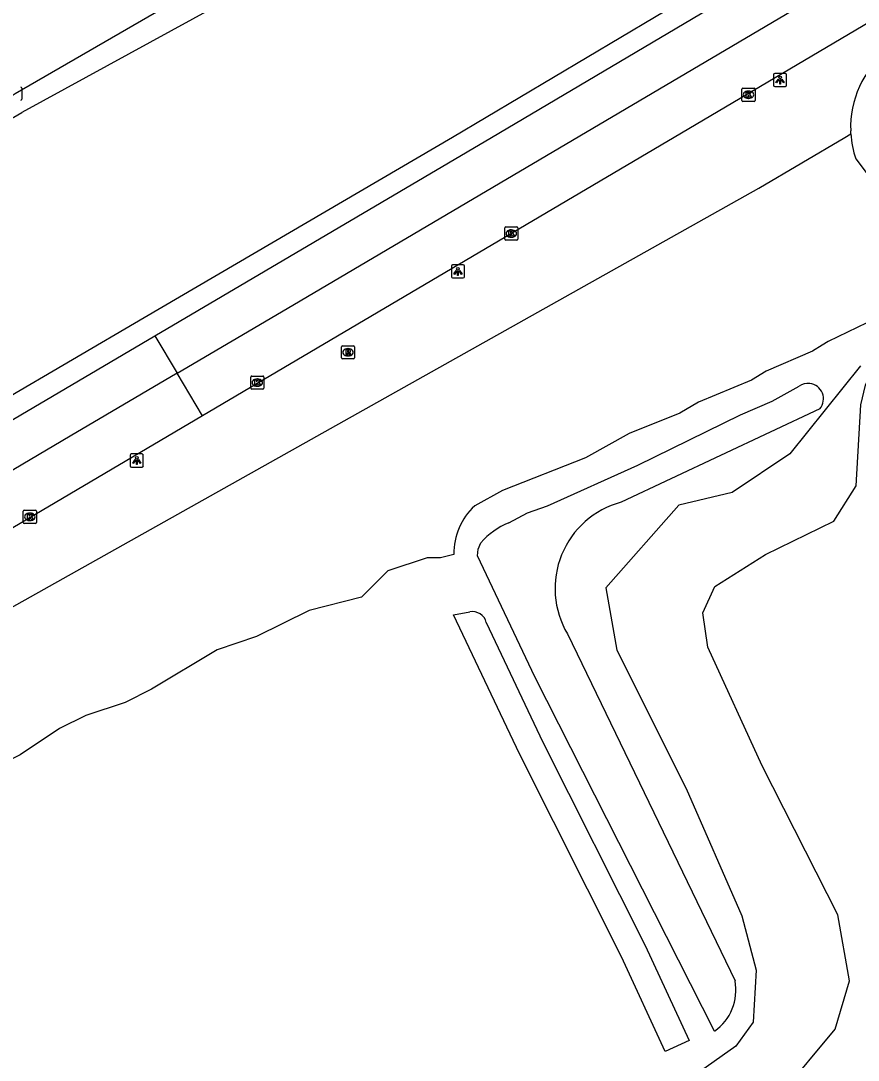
# Model space of a CAD drawing. Extents: x 162880 to 165536, y 384011 to 385179.
# Drawn here: x 163343.1 to 163406.8, y 384429.8 to 384508.9 of the extents above; entities that cross this region are included whole.
import ezdxf

# ---------------------------------------------------------------- set-up
doc = ezdxf.new("R2010")
doc.units = 0
for name, color, linetype in [('IMGEO_Berm_groen', 7, 'Continuous'), ('IMGEO_Grasland_agrarisch', 7, 'Continuous'), ('IMGEO_Groenvoorziening', 7, 'Continuous'), ('IMGEO_Hek', 7, 'Continuous'), ('IMGEO_Kolk', 7, 'Continuous'), ('IMGEO_Lichtpunt', 7, 'Continuous'), ('IMGEO_Loofbos', 7, 'Continuous'), ('IMGEO_Meer_plas_ven_vijver', 7, 'Continuous'), ('IMGEO_Rijbaan_regionaal_gesloten', 7, 'Continuous'), ('IMGEO_Rioolput', 7, 'Continuous')]:
    doc.layers.add(name, color=color, linetype=linetype)

msp = doc.modelspace()

# ---------------------------------------------------------------- linework, layer by layer
at = {"layer": 'IMGEO_Berm_groen'}
for points in [[(163212.214, 384425.459), (163282.851, 384466.874), (163343.136, 384501.904), (163343.156, 384501.915), (163378.626, 384521.326), (163404.476, 384536), (163407.908, 384535.207), (163426.451, 384541.494), (163485.437, 384571.924), (163489.382, 384582.362), (163520.667, 384600.067)], [(163539.139, 384600.004), (163510.288, 384581.318), (163511.127, 384579.936), (163414.38, 384522.865), (163375.929, 384500), (163352.459, 384486.259), (163221.441, 384409.551), (163212.214, 384425.459)]]:
    msp.add_lwpolyline(points, dxfattribs=at)
at = {"layer": 'IMGEO_Grasland_agrarisch'}
for points in [[(163407.001, 384482.62), (163401.624, 384475.918), (163397.213, 384472.976), (163393.169, 384472.011), (163387.609, 384465.713), (163388.436, 384460.979), (163393.72, 384450.452), (163397.948, 384440.753), (163399.051, 384436.616), (163398.821, 384432.663), (163397.489, 384430.824), (163390.458, 384425.86), (163373.685, 384418.597), (163367.482, 384414.874), (163366.379, 384409.45), (163368.263, 384402.647), (163372.445, 384393.316), (163376.372, 384390.807)], [(163380.211, 384470.669), (163381.635, 384471.436), (163383.161, 384471.97), (163390.047, 384475.048), (163397.857, 384478.893), (163400.276, 384479.931), (163402.321, 384481.059)], [(163403.895, 384479.346), (163388.763, 384472.23)], [(163382.196, 384458.948), (163377.83, 384468.153), (163377.868, 384468.671), (163378.083, 384469.144)], [(163381.015, 384453.084), (163376.001, 384463.671), (163377.241, 384463.88)], [(163378.498, 384463.07), (163382.812, 384453.962), (163390.595, 384438.497), (163393.936, 384431.257), (163392.123, 384430.414), (163388.793, 384437.628), (163381.015, 384453.084)], [(163384.682, 384462.205), (163397.442, 384435.807)], [(163395.873, 384431.97), (163382.196, 384458.948)]]:
    msp.add_lwpolyline(points, dxfattribs=at)
for centre, radius, start, end in [((163403.002, 384480.094), 1.181, 83.64965, 125.21836), ((163402.999, 384480.103), 1.173, 319.81205, 83.44084), ((163390.526, 384465.669), 6.794, 105.04157, 210.65769), ((163382.507, 384465.217), 5.916, 112.84254, 138.4109), ((163377.457, 384462.835), 1.067, 12.73004, 101.67519), ((163393.674, 384435.109), 3.833, 305.02117, 10.49823)]:
    msp.add_arc(centre, radius, start, end, dxfattribs=at)
at = {"layer": 'IMGEO_Groenvoorziening'}
msp.add_lwpolyline([(163406.258, 384500.28), (163406.246, 384500.501)], dxfattribs=at)
msp.add_arc((163413.716, 384500.773), 7.475, 128.99847, 182.08381, dxfattribs=at)
at = {"layer": 'IMGEO_Hek'}
msp.add_lwpolyline([(163305.544, 384443.588), (163399.25, 384496.131), (163405.791, 384499.989), (163406.258, 384500.28)], dxfattribs=at)
at = {"layer": 'IMGEO_Kolk'}
for p, q in [((163343.125, 384503.759), (163343.125, 384502.907)), ((163397.96, 384502.821), (163397.96, 384503.673)), ((163398.035, 384503.747), (163398.887, 384503.747)), ((163398.448, 384503.527), (163398.473, 384503.527)), ((163398.961, 384503.673), (163398.961, 384502.821)), ((163398.887, 384502.747), (163398.035, 384502.747)), ((163398.471, 384502.967), (163398.446, 384502.967)), ((163379.977, 384493.184), (163380.829, 384493.184)), ((163379.902, 384492.258), (163379.902, 384493.11)), ((163380.413, 384492.404), (163380.388, 384492.404)), ((163380.39, 384492.964), (163380.415, 384492.964)), ((163380.903, 384493.11), (163380.903, 384492.258)), ((163380.829, 384492.184), (163379.977, 384492.184)), ((163360.559, 384480.912), (163360.559, 384481.764)), ((163360.634, 384481.838), (163361.486, 384481.838)), ((163361.047, 384481.618), (163361.072, 384481.618)), ((163361.56, 384481.764), (163361.56, 384480.912)), ((163361.486, 384480.838), (163360.634, 384480.838)), ((163361.07, 384481.058), (163361.045, 384481.058)), ((163343.241, 384470.696), (163343.241, 384471.548)), ((163343.316, 384471.622), (163344.168, 384471.622)), ((163343.729, 384471.402), (163343.754, 384471.402)), ((163344.242, 384471.548), (163344.242, 384470.696)), ((163344.168, 384470.622), (163343.316, 384470.622)), ((163343.752, 384470.842), (163343.727, 384470.842))]:
    msp.add_line(p, q, dxfattribs=at)
for points in [[(163343.125, 384503.759), (163343.125, 384502.907)], [(163397.96, 384502.821), (163397.96, 384503.673)], [(163398.035, 384503.747), (163398.887, 384503.747)], [(163398.961, 384503.673), (163398.961, 384502.821)], [(163398.887, 384502.747), (163398.035, 384502.747)], [(163398.281, 384503.447), (163398.404, 384503.447), (163398.404, 384503.296), (163398.534, 384503.447), (163398.698, 384503.447), (163398.552, 384503.296), (163398.705, 384503.047), (163398.553, 384503.047), (163398.468, 384503.211), (163398.404, 384503.144), (163398.404, 384503.047), (163398.281, 384503.047), (163398.281, 384503.447)], [(163379.977, 384493.184), (163380.829, 384493.184)], [(163379.902, 384492.258), (163379.902, 384493.11)], [(163380.223, 384492.884), (163380.346, 384492.884), (163380.346, 384492.733), (163380.476, 384492.884), (163380.64, 384492.884), (163380.494, 384492.733), (163380.647, 384492.484), (163380.495, 384492.484), (163380.41, 384492.648), (163380.346, 384492.581), (163380.346, 384492.484), (163380.223, 384492.484), (163380.223, 384492.884)], [(163380.903, 384493.11), (163380.903, 384492.258)], [(163380.829, 384492.184), (163379.977, 384492.184)], [(163360.559, 384480.912), (163360.559, 384481.764)], [(163360.634, 384481.838), (163361.486, 384481.838)], [(163360.88, 384481.538), (163361.003, 384481.538), (163361.003, 384481.387), (163361.133, 384481.538), (163361.297, 384481.538), (163361.151, 384481.387), (163361.304, 384481.138), (163361.152, 384481.138), (163361.067, 384481.302), (163361.003, 384481.235), (163361.003, 384481.138), (163360.88, 384481.138), (163360.88, 384481.538)], [(163361.56, 384481.764), (163361.56, 384480.912)], [(163361.486, 384480.838), (163360.634, 384480.838)], [(163343.241, 384470.696), (163343.241, 384471.548)], [(163343.316, 384471.622), (163344.168, 384471.622)], [(163343.562, 384471.322), (163343.685, 384471.322), (163343.685, 384471.171), (163343.815, 384471.322), (163343.979, 384471.322), (163343.833, 384471.171), (163343.986, 384470.922), (163343.834, 384470.922), (163343.749, 384471.086), (163343.685, 384471.019), (163343.685, 384470.922), (163343.562, 384470.922), (163343.562, 384471.322)], [(163344.242, 384471.548), (163344.242, 384470.696)], [(163344.168, 384470.622), (163343.316, 384470.622)]]:
    msp.add_lwpolyline(points, dxfattribs=at)
for centre, start, end in [((163343.049, 384503.757), 1.55205, 88.44795), ((163343.049, 384503.757), 1.55205, 88.44795), ((163398.037, 384503.671), 91.55205, 178.44795), ((163398.037, 384503.671), 91.55205, 178.44795), ((163398.885, 384503.671), 1.55205, 88.44795), ((163398.885, 384503.671), 1.55205, 88.44795), ((163343.049, 384502.909), 271.55205, 358.44795), ((163343.049, 384502.909), 271.55205, 358.44795), ((163398.037, 384502.823), 181.55205, 268.44795), ((163398.037, 384502.823), 181.55205, 268.44795), ((163398.885, 384502.823), 271.55205, 358.44795), ((163398.885, 384502.823), 271.55205, 358.44795), ((163379.979, 384493.108), 91.55205, 178.44795), ((163379.979, 384493.108), 91.55205, 178.44795), ((163380.827, 384493.108), 1.55205, 88.44795), ((163380.827, 384493.108), 1.55205, 88.44795), ((163379.979, 384492.26), 181.55205, 268.44795), ((163379.979, 384492.26), 181.55205, 268.44795), ((163380.827, 384492.26), 271.55205, 358.44795), ((163380.827, 384492.26), 271.55205, 358.44795), ((163360.636, 384481.762), 91.55205, 178.44795), ((163360.636, 384481.762), 91.55205, 178.44795), ((163361.484, 384481.762), 1.55205, 88.44795), ((163361.484, 384481.762), 1.55205, 88.44795), ((163360.636, 384480.914), 181.55205, 268.44795), ((163360.636, 384480.914), 181.55205, 268.44795), ((163361.484, 384480.914), 271.55205, 358.44795), ((163361.484, 384480.914), 271.55205, 358.44795), ((163343.318, 384471.546), 91.55205, 178.44795), ((163343.318, 384471.546), 91.55205, 178.44795), ((163344.166, 384471.546), 1.55205, 88.44795), ((163344.166, 384471.546), 1.55205, 88.44795), ((163343.318, 384470.698), 181.55205, 268.44795), ((163343.318, 384470.698), 181.55205, 268.44795), ((163344.166, 384470.698), 271.55205, 358.44795), ((163344.166, 384470.698), 271.55205, 358.44795)]:
    msp.add_arc(centre, 0.0765, start, end, dxfattribs=at)
for centre, major_axis, ratio, start_param, end_param in [((163398.447, 384503.247), (-0.387, 0.002), 0.722429, 4.712389, 7.853982), ((163398.472, 384503.247), (-0.39, 0.002), 0.717154, 1.570796, 4.712389), ((163380.389, 384492.684), (-0.387, 0.002), 0.722429, 4.712389, 7.853982), ((163380.414, 384492.684), (-0.39, 0.002), 0.717154, 1.570796, 4.712389), ((163361.046, 384481.338), (-0.387, 0.002), 0.722429, 4.712389, 7.853982), ((163361.071, 384481.338), (-0.39, 0.002), 0.717154, 1.570796, 4.712389), ((163343.728, 384471.122), (-0.387, 0.002), 0.722429, 4.712389, 7.853982), ((163343.753, 384471.122), (-0.39, 0.002), 0.717154, 1.570796, 4.712389)]:
    msp.add_ellipse(centre, major_axis=major_axis, ratio=ratio, start_param=start_param, end_param=end_param, dxfattribs=at)
at = {"layer": 'IMGEO_Lichtpunt'}
for p, q in [((163400.371, 384504.773), (163400.371, 384503.966)), ((163400.371, 384504.773), (163400.371, 384503.966)), ((163401.273, 384504.868), (163400.465, 384504.868)), ((163401.273, 384504.868), (163400.465, 384504.868)), ((163401.367, 384503.966), (163401.367, 384504.773)), ((163401.367, 384503.966), (163401.367, 384504.773)), ((163400.465, 384503.872), (163401.273, 384503.872)), ((163400.465, 384503.872), (163401.273, 384503.872)), ((163375.842, 384490.205), (163375.842, 384489.398)), ((163375.842, 384490.205), (163375.842, 384489.398)), ((163376.744, 384490.3), (163375.936, 384490.3)), ((163376.744, 384490.3), (163375.936, 384490.3)), ((163376.838, 384489.398), (163376.838, 384490.205)), ((163376.838, 384489.398), (163376.838, 384490.205)), ((163375.936, 384489.304), (163376.744, 384489.304)), ((163375.936, 384489.304), (163376.744, 384489.304)), ((163351.387, 384475.81), (163351.387, 384475.003)), ((163351.387, 384475.81), (163351.387, 384475.003)), ((163352.289, 384475.905), (163351.481, 384475.905)), ((163352.289, 384475.905), (163351.481, 384475.905)), ((163352.383, 384475.003), (163352.383, 384475.81)), ((163352.383, 384475.003), (163352.383, 384475.81)), ((163351.481, 384474.909), (163352.289, 384474.909)), ((163351.481, 384474.909), (163352.289, 384474.909))]:
    msp.add_line(p, q, dxfattribs=at)
for points in [[(163400.745, 384504.437), (163400.784, 384504.409), (163400.596, 384504.147), (163400.558, 384504.174), (163400.745, 384504.437)], [(163400.847, 384504.389), (163400.894, 384504.389), (163400.894, 384504.067), (163400.847, 384504.067), (163400.847, 384504.389)], [(163400.957, 384504.409), (163400.995, 384504.436), (163401.182, 384504.174), (163401.143, 384504.146), (163400.957, 384504.409)], [(163376.216, 384489.869), (163376.255, 384489.841), (163376.067, 384489.579), (163376.029, 384489.606), (163376.216, 384489.869)], [(163376.318, 384489.821), (163376.365, 384489.821), (163376.365, 384489.499), (163376.318, 384489.499), (163376.318, 384489.821)], [(163376.428, 384489.841), (163376.466, 384489.868), (163376.653, 384489.606), (163376.614, 384489.578), (163376.428, 384489.841)], [(163351.761, 384475.474), (163351.8, 384475.446), (163351.612, 384475.184), (163351.574, 384475.211), (163351.761, 384475.474)], [(163351.863, 384475.426), (163351.91, 384475.426), (163351.91, 384475.104), (163351.863, 384475.104), (163351.863, 384475.426)], [(163351.973, 384475.446), (163352.011, 384475.473), (163352.198, 384475.211), (163352.159, 384475.183), (163351.973, 384475.446)]]:
    msp.add_lwpolyline(points, dxfattribs=at)
for centre in [(163400.87, 384504.571), (163376.341, 384490.003), (163351.886, 384475.608)]:
    msp.add_circle(centre, 0.0994, dxfattribs=at)
for centre, start, end in [((163400.465, 384504.773), 90, 180), ((163400.465, 384504.773), 90, 180), ((163401.273, 384504.773), 0, 90), ((163401.273, 384504.773), 0, 90), ((163400.465, 384503.966), 180, 270), ((163400.465, 384503.966), 180, 270), ((163401.273, 384503.966), 270, 0), ((163401.273, 384503.966), 270, 360), ((163375.936, 384490.205), 90, 180), ((163375.936, 384490.205), 90, 180), ((163376.744, 384490.205), 0, 90), ((163376.744, 384490.205), 0, 90), ((163375.936, 384489.398), 180, 270), ((163375.936, 384489.398), 180, 270), ((163376.744, 384489.398), 270, 0), ((163376.744, 384489.398), 270, 360), ((163351.481, 384475.81), 90, 180), ((163351.481, 384475.81), 90, 180), ((163352.289, 384475.81), 0, 90), ((163352.289, 384475.81), 0, 90), ((163351.481, 384475.003), 180, 270), ((163351.481, 384475.003), 180, 270), ((163352.289, 384475.003), 270, 0), ((163352.289, 384475.003), 270, 360)]:
    msp.add_arc(centre, 0.0946, start, end, dxfattribs=at)
at = {"layer": 'IMGEO_Loofbos'}
for points in [[(163305.544, 384443.588), (163399.25, 384496.131), (163405.791, 384499.989), (163406.258, 384500.28)], [(163406.638, 384498.369), (163412.342, 384490.789), (163412.828, 384489.105), (163411.72, 384488.418)], [(163411.72, 384488.418), (163411.65, 384488.375), (163410.418, 384487.612), (163408.212, 384486.245), (163404.53, 384484.468), (163404.063, 384484.177), (163403.331, 384483.72), (163399.819, 384482.199), (163398.698, 384481.518), (163394.668, 384479.845), (163393.247, 384479), (163389.369, 384477.472), (163386.052, 384475.62), (163379.743, 384473.124), (163377.615, 384471.95)], [(163376.036, 384468.262), (163375, 384468), (163374, 384468), (163371, 384467), (163369, 384465), (163365, 384464), (163361, 384462), (163358, 384461), (163353, 384458), (163351, 384457), (163348, 384456), (163346, 384455), (163343, 384453), (163339, 384451), (163336, 384450), (163330, 384447), (163326, 384446), (163320, 384442), (163318, 384442), (163315, 384441), (163313, 384439), (163311, 384439), (163310, 384438), (163310, 384435.07)]]:
    msp.add_lwpolyline(points, dxfattribs=at)
for centre, radius, start, end in [((163413.663, 384500.759), 7.42, 183.70256, 198.79043), ((163380.836, 384468.389), 4.802, 132.13123, 181.51285)]:
    msp.add_arc(centre, radius, start, end, dxfattribs=at)
at = {"layer": 'IMGEO_Meer_plas_ven_vijver'}
msp.add_lwpolyline([(163376.372, 384390.807), (163375.807, 384391.922), (163375.7, 384391.868), (163372.906, 384400.903), (163370.593, 384409.618), (163374.941, 384414.33), (163400.928, 384427.146), (163405.069, 384432.117), (163406.156, 384435.793), (163405.276, 384440.816), (163399.498, 384452.175), (163395.371, 384461.2), (163394.987, 384463.804), (163395.904, 384465.816), (163399.749, 384468.242), (163404.955, 384470.787), (163406.671, 384473.479), (163407.031, 384479.652), (163407.378, 384481.135), (163407.923, 384482.362)], dxfattribs=at)
at = {"layer": 'IMGEO_Rijbaan_regionaal_gesloten'}
for points in [[(163353.264, 384484.905), (163378.883, 384500), (163500, 384571.648), (163511.906, 384578.653), (163540.103, 384595.308), (163582.453, 384620.322), (163604.632, 384633.298)], [(163354.963, 384482.045), (163363.325, 384486.973), (163419.491, 384520.12), (163485.368, 384558.99), (163543.486, 384593.287), (163571.148, 384609.52), (163606.44, 384630.173)], [(163596.733, 384620.336), (163590.474, 384616.677), (163584.15, 384613.033), (163543.932, 384589.276), (163500, 384563.326), (163392.794, 384500), (163356.886, 384478.81)], [(163124.723, 384375.774), (163138.358, 384383.738), (163138.843, 384384.023), (163211.461, 384426.757), (163256.317, 384453.078), (163273.206, 384463), (163290.991, 384473.343), (163308.788, 384483.676), (163325.692, 384493.499), (163336.884, 384500), (163342.393, 384503.2), (163342.624, 384503.334), (163359.588, 384513.164), (163377.433, 384523.409), (163394.422, 384533.139), (163412.272, 384543.331), (163427.537, 384552.025), (163447.16, 384563.196), (163463.28, 384572.441), (163480.314, 384582.094), (163500, 384593.26)], [(163134.875, 384356.468), (163142.16, 384360.715), (163149.867, 384365.229), (163197.962, 384393.395), (163222.445, 384407.821), (163353.264, 384484.905)], [(163353.264, 384484.905), (163354.963, 384482.045)], [(163354.963, 384482.045), (163346.799, 384477.262), (163336.414, 384471.12), (163256.03, 384423.663), (163225.608, 384405.722), (163160.883, 384367.724), (163136.524, 384353.333)], [(163356.886, 384478.81), (163354.963, 384482.045)], [(163356.886, 384478.81), (163202.966, 384387.982), (163138.189, 384350.166)]]:
    msp.add_lwpolyline(points, dxfattribs=at)
at = {"layer": 'IMGEO_Rioolput'}
for p, q in [((163367.468, 384483.218), (163367.468, 384484.07)), ((163367.543, 384484.144), (163368.395, 384484.144)), ((163367.956, 384483.924), (163367.981, 384483.924)), ((163368.469, 384484.07), (163368.469, 384483.218)), ((163368.395, 384483.144), (163367.543, 384483.144)), ((163367.979, 384483.364), (163367.954, 384483.364))]:
    msp.add_line(p, q, dxfattribs=at)
for points in [[(163367.468, 384483.218), (163367.468, 384484.07)], [(163367.543, 384484.144), (163368.395, 384484.144)], [(163368.057, 384483.842), (163367.805, 384483.844), (163367.805, 384483.444)], [(163367.983, 384483.763), (163367.929, 384483.763), (163367.929, 384483.682)], [(163367.929, 384483.682), (163367.981, 384483.682)], [(163368.469, 384484.07), (163368.469, 384483.218)], [(163368.395, 384483.144), (163367.543, 384483.144)], [(163367.805, 384483.444), (163367.929, 384483.444), (163367.929, 384483.606), (163367.94, 384483.606)], [(163367.987, 384483.577), (163368.058, 384483.444), (163368.198, 384483.444), (163368.133, 384483.57)]]:
    msp.add_lwpolyline(points, dxfattribs=at)
for centre, radius, start, end in [((163367.545, 384484.068), 0.0765, 91.55205, 178.44795), ((163367.545, 384484.068), 0.0765, 91.55205, 178.44795), ((163367.965, 384483.871), 0.19, 274.7715, 282.96867), ((163367.989, 384483.667), 0.0964, 77.00612, 93.18647), ((163368.003, 384483.724), 0.0378, 276.66336, 79.67722), ((163368.056, 384483.732), 0.109, 350.36119, 89.41601), ((163368.054, 384483.732), 0.112, 277.58423, 350.98172), ((163368.393, 384484.068), 0.0765, 1.55205, 88.44795), ((163368.393, 384484.068), 0.0765, 1.55205, 88.44795), ((163367.545, 384483.22), 0.0765, 181.55205, 268.44795), ((163367.545, 384483.22), 0.0765, 181.55205, 268.44795), ((163367.939, 384483.553), 0.0533, 26.02933, 88.69889), ((163368.038, 384483.517), 0.108, 29.51342, 73.79051), ((163368.393, 384483.22), 0.0765, 271.55205, 358.44795), ((163368.393, 384483.22), 0.0765, 271.55205, 358.44795)]:
    msp.add_arc(centre, radius, start, end, dxfattribs=at)
for centre, major_axis, ratio, start_param, end_param in [((163367.955, 384483.644), (-0.387, 0.002), 0.722429, 4.712389, 7.853982), ((163367.98, 384483.644), (-0.39, 0.002), 0.717154, 1.570796, 4.712389)]:
    msp.add_ellipse(centre, major_axis=major_axis, ratio=ratio, start_param=start_param, end_param=end_param, dxfattribs=at)

doc.saveas('drawing.dxf')
